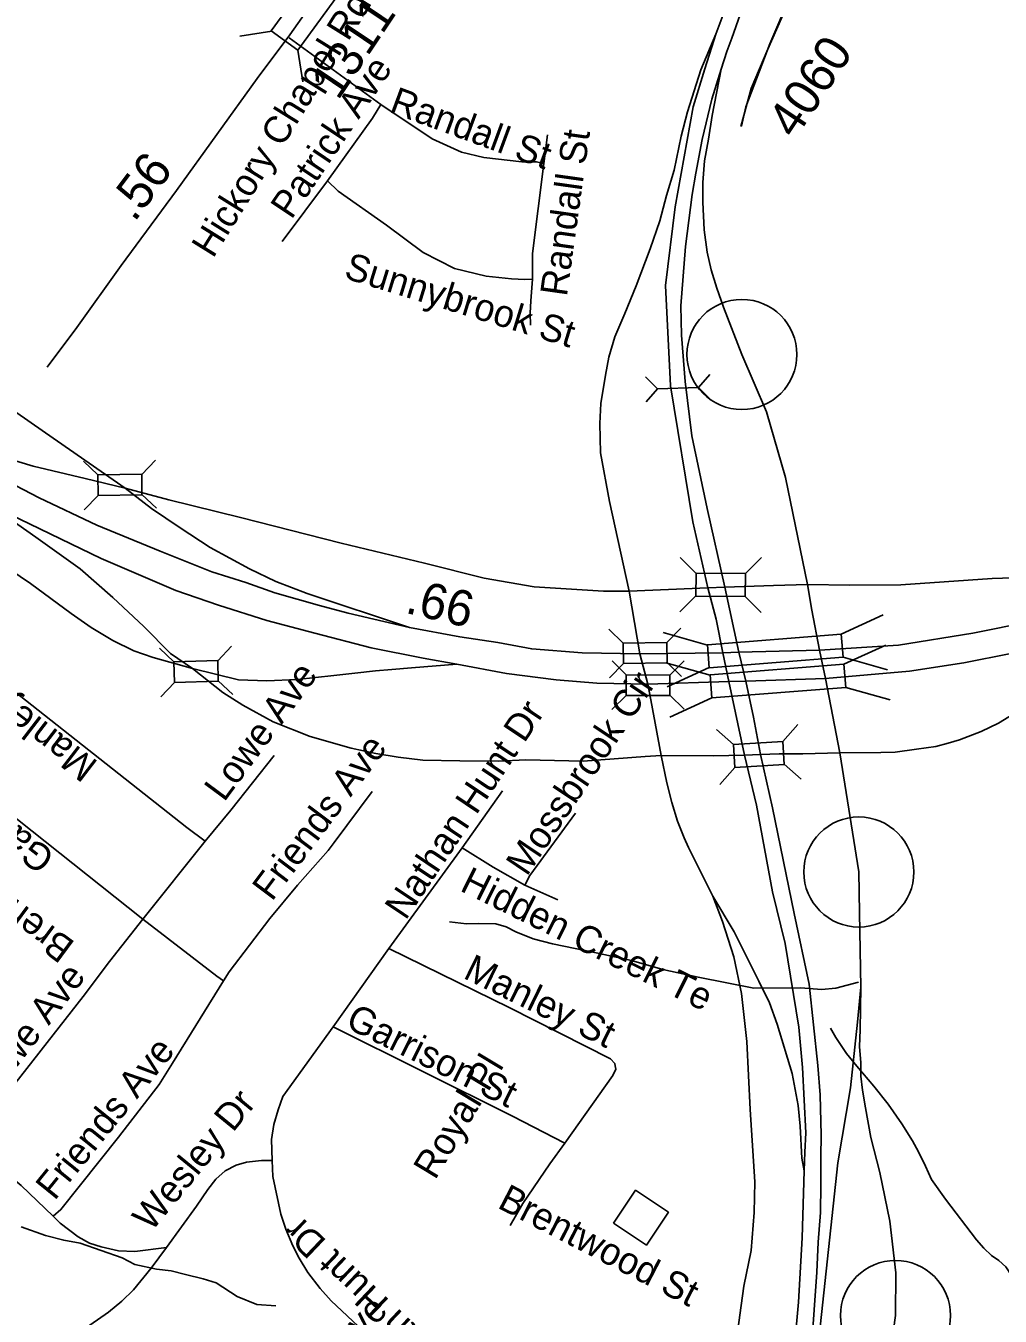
# Model space of a CAD drawing. Extents: x 1715610 to 1720914, y 798298 to 802505.
# Drawn here: x 1715831.7 to 1715906.1, y 799467.9 to 799566.4 of the extents above; entities that cross this region are included whole.
import ezdxf

# ---------------------------------------------------------------- set-up
doc = ezdxf.new("R2010")
doc.units = 0
doc.layers.add('Default', color=7, linetype='Continuous')
doc.layers.add('Prop DSN Text', color=7, linetype='Continuous')

msp = doc.modelspace()

# ---------------------------------------------------------------- linework, layer by layer
at = {"layer": 'Default'}
for p, q in [((1715850.468, 799566.005), (1715848.037, 799565.616)), ((1715851.808, 799565.488), (1715858.803, 799560.4)), ((1715852.461, 799564.561), (1715852.85, 799562.13)), ((1715871.232, 799555.909), (1715871.524, 799558.089)), ((1715851.259, 799549.959), (1715854.725, 799554.585)), ((1715878.993, 799539.62), (1715879.926, 799538.702)), ((1715883.907, 799539.793), (1715883.041, 799538.812)), ((1715879.06, 799537.72), (1715879.926, 799538.702)), ((1715883.041, 799538.812), (1715879.926, 799538.702)), ((1715883.974, 799537.894), (1715883.041, 799538.812)), ((1715836.102, 799533.189), (1715837.198, 799532.127)), ((1715840.54, 799532.172), (1715841.602, 799533.268)), ((1715836.16, 799529.469), (1715837.222, 799530.565)), ((1715840.564, 799530.646), (1715841.66, 799529.584)), ((1715882.858, 799524.611), (1715881.648, 799525.838)), ((1715887.859, 799525.827), (1715886.632, 799524.617)), ((1715877.748, 799523.249), (1715883.751, 799523.508)), ((1715878.562, 799518.468), (1715877.748, 799523.249)), ((1715883.751, 799523.508), (1715885.067, 799523.557)), ((1715882.846, 799522.888), (1715881.62, 799521.678)), ((1715887.83, 799521.627), (1715886.62, 799522.854)), ((1715897.143, 799521.445), (1715893.942, 799519.971)), ((1715876.196, 799520.359), (1715877.292, 799519.296)), ((1715880.635, 799519.342), (1715881.697, 799520.438)), ((1715883.732, 799519.137), (1715880.339, 799520.093)), ((1715841.893, 799518.905), (1715843.003, 799517.858)), ((1715846.344, 799517.947), (1715847.392, 799519.057)), ((1715878.562, 799518.468), (1715884.896, 799518.559)), ((1715879.176, 799516.165), (1715878.562, 799518.468)), ((1715884.896, 799518.559), (1715886.124, 799518.61)), ((1715886.124, 799518.61), (1715892.293, 799518.75)), ((1715892.752, 799516.578), (1715892.293, 799518.75)), ((1715897.348, 799519.146), (1715894.146, 799517.672)), ((1715876.255, 799516.639), (1715877.317, 799517.735)), ((1715876.445, 799517.943), (1715877.523, 799516.862)), ((1715883.937, 799516.837), (1715880.544, 799517.793)), ((1715880.659, 799517.816), (1715881.755, 799516.754)), ((1715883.867, 799517.419), (1715880.665, 799515.945)), ((1715880.865, 799516.849), (1715881.947, 799517.926)), ((1715897.472, 799517.258), (1715894.08, 799518.214)), ((1715846.388, 799516.422), (1715847.498, 799515.374)), ((1715879.176, 799516.165), (1715885.36, 799516.353)), ((1715885.36, 799516.353), (1715886.667, 799516.389)), ((1715886.667, 799516.389), (1715892.752, 799516.578)), ((1715893.84, 799510.912), (1715892.752, 799516.578)), ((1715842, 799515.187), (1715843.048, 799516.297)), ((1715897.677, 799514.959), (1715894.285, 799515.914)), ((1715876.439, 799514.223), (1715877.52, 799515.301)), ((1715880.863, 799515.322), (1715881.94, 799514.241)), ((1715884.072, 799515.119), (1715880.87, 799513.646)), ((1715884.42, 799512.689), (1715885.712, 799511.549)), ((1715889.479, 799511.775), (1715890.62, 799513.067)), ((1715886.546, 799510.747), (1715887.791, 799510.779)), ((1715884.682, 799508.497), (1715885.822, 799509.789)), ((1715889.587, 799510.056), (1715890.879, 799508.915)), ((1715865.004, 799503.654), (1715868.089, 799508.004)), ((1715840.628, 799498.226), (1715845.396, 799504.179)), ((1715859.4, 799495.968), (1715865.004, 799503.654)), ((1715869.778, 799500.808), (1715872.3, 799499.69)), ((1715855.167, 799490.013), (1715859.4, 799495.968)), ((1715842.902, 799487.227), (1715846.793, 799493.508)), ((1715827.351, 799481.202), (1715836.084, 799492.31))]:
    msp.add_line(p, q, dxfattribs=at)
for points in [[(1715908.102, 799614.717), (1715907.271, 799610.889), (1715905.198, 799604.268), (1715904.994, 799603.62), (1715904.04, 799601.317), (1715902.161, 799597.572), (1715899.932, 799593.671), (1715899.167, 799592.528), (1715894.285, 799584.709), (1715890.446, 799578.478), (1715889.001, 799575.973), (1715887.671, 799573.618), (1715885.976, 799570.084), (1715884.367, 799565.774)], [(1715884.787, 799563.107), (1715885.207, 799564.462), (1715885.603, 799565.467), (1715886.233, 799567.269), (1715886.792, 799568.661), (1715888.292, 799572.093), (1715889.794, 799575.073), (1715892.902, 799580.258), (1715895.83, 799584.985), (1715897.414, 799587.534), (1715899.04, 799589.964)], [(1715886.27, 799558.737), (1715887.067, 799561.639), (1715888.335, 799564.635), (1715891.184, 799571.119), (1715892.101, 799573.116), (1715893.435, 799575.55), (1715896.378, 799580.702), (1715900.215, 799586.686), (1715900.673, 799588.221), (1715900.666, 799588.736), (1715900.168, 799589.253), (1715899.656, 799589.595), (1715898.865, 799589.945)], [(1715900.51, 799589.045), (1715900.562, 799588.587), (1715900.605, 799587.776), (1715900.409, 799587.19), (1715899.249, 799585.165), (1715896.689, 799581.243), (1715895.009, 799578.588), (1715892.779, 799574.623), (1715890.081, 799568.741), (1715888.482, 799565.039), (1715886.663, 799560.229), (1715886.33, 799558.758)], [(1715853.269, 799567.849), (1715852.765, 799567.017), (1715851.859, 799565.713), (1715849.359, 799562.382), (1715843.207, 799553.85), (1715838.973, 799548.127), (1715835.584, 799543.386), (1715833.334, 799540.345)], [(1715877.748, 799523.249), (1715876.264, 799530.098), (1715875.577, 799533.817), (1715875.526, 799536.052), (1715875.589, 799537.583), (1715875.957, 799539.744), (1715876.208, 799541.111), (1715876.67, 799542.669), (1715877.41, 799544.455), (1715878.285, 799546.567), (1715879.354, 799549.381), (1715880.098, 799551.53), (1715880.591, 799553.446), (1715881.178, 799555.381), (1715881.712, 799557.988), (1715882.214, 799559.836), (1715883.227, 799563.045), (1715884.367, 799565.774)], [(1715884.367, 799565.774), (1715884.209, 799565.289), (1715883.521, 799563.12), (1715882.643, 799560.222), (1715881.268, 799552.59), (1715880.529, 799546.601), (1715880.91, 799538.937), (1715882.603, 799528.559), (1715883.751, 799523.508)], [(1715885.067, 799523.557), (1715883.699, 799529.573), (1715882.526, 799535.111), (1715882.037, 799539.264), (1715881.747, 799542.795), (1715881.71, 799545.039), (1715882.041, 799549.577), (1715882.56, 799553.53), (1715882.847, 799555.176), (1715883.33, 799557.738), (1715884.076, 799560.813), (1715884.787, 799563.107)], [(1715891.357, 799523.768), (1715889.685, 799531.925), (1715888.237, 799536.945), (1715886.36, 799541.325), (1715884.954, 799544.929), (1715884.442, 799546.374), (1715884.017, 799547.795), (1715883.71, 799549.136), (1715883.476, 799550.842), (1715883.369, 799552.944), (1715883.383, 799554.447), (1715883.515, 799556.104), (1715883.803, 799557.75), (1715884.085, 799559.562), (1715884.787, 799563.107)], [(1715854.725, 799554.585), (1715858.16, 799559.369), (1715858.803, 799560.4)], [(1715858.803, 799560.4), (1715862.714, 799557.796), (1715864.945, 799556.777), (1715866.671, 799556.358), (1715869.56, 799556.018), (1715870.668, 799556.019), (1715871.232, 799555.909)], [(1715870.363, 799547.079), (1715870.378, 799549.029), (1715871.232, 799555.909)], [(1715854.725, 799554.585), (1715855.531, 799553.777), (1715859.24, 799551.19), (1715862.023, 799549.118), (1715864.424, 799547.874), (1715866.849, 799547.307), (1715868.765, 799547.091), (1715869.792, 799547.036), (1715870.363, 799547.079)], [(1715870.219, 799543.554), (1715870.184, 799544.48), (1715870.241, 799545.423), (1715870.363, 799547.079)], [(1715817.157, 799546.787), (1715824.159, 799541.638), (1715833.186, 799535.34), (1715839.274, 799531.106)], [(1715815.444, 799541.477), (1715819.622, 799538.334), (1715821.817, 799536.748), (1715823.784, 799535.432), (1715826.568, 799533.685), (1715829.66, 799531.964), (1715832.726, 799530.378), (1715837.111, 799528.286), (1715841.958, 799526.322), (1715845.895, 799524.734), (1715848.493, 799523.926), (1715850.694, 799523.121), (1715854.121, 799522.156), (1715856.304, 799521.581), (1715860.976, 799520.492)], [(1715821.817, 799536.748), (1715827.846, 799534.127), (1715832.255, 799532.8), (1715836.231, 799531.848), (1715839.274, 799531.106)], [(1715813.674, 799533.943), (1715818.694, 799531.326), (1715821.994, 799529.588), (1715823.262, 799529.003), (1715824.999, 799528.218), (1715827.938, 799526.609), (1715832.053, 799523.854), (1715835.165, 799521.563), (1715836.686, 799520.476), (1715838.35, 799519.499), (1715839.936, 799518.711), (1715841.427, 799518.19), (1715844.411, 799517.352)], [(1715839.274, 799531.106), (1715842.602, 799530.216), (1715848.074, 799528.886), (1715855.764, 799526.93), (1715862.127, 799525.385), (1715866.682, 799524.258), (1715870.505, 799523.583), (1715875.79, 799523.252), (1715877.748, 799523.249)], [(1715839.274, 799531.106), (1715841.287, 799529.564), (1715843.471, 799528.102), (1715845.78, 799526.596), (1715848.765, 799524.959), (1715850.792, 799523.993), (1715853.183, 799523.075), (1715860.976, 799520.492)], [(1715828.574, 799530.109), (1715832.47, 799527.385), (1715835.848, 799524.967), (1715838.341, 799522.772), (1715840.704, 799520.57), (1715842.742, 799518.496), (1715844.411, 799517.352)], [(1715828.574, 799530.109), (1715830.439, 799529.134), (1715837.438, 799525.738), (1715843.137, 799523.319), (1715846.402, 799522.197), (1715850.103, 799521.02), (1715853.764, 799520.048), (1715858.057, 799518.918), (1715862.031, 799518.149), (1715864.607, 799517.679)], [(1715891.357, 799523.768), (1715894.606, 799523.709), (1715898.493, 799523.733), (1715901.79, 799523.961), (1715905.47, 799524.229), (1715911.016, 799524.405), (1715915.338, 799524.48), (1715918.937, 799524.876), (1715922.285, 799525.387)], [(1715892.293, 799518.75), (1715898.302, 799519.127), (1715903.977, 799520.048), (1715908.426, 799520.93), (1715912.342, 799521.913), (1715916.1, 799523.174), (1715922.285, 799525.387)], [(1715883.751, 799523.508), (1715884.385, 799521.118), (1715884.896, 799518.559)], [(1715885.067, 799523.557), (1715888.759, 799523.695), (1715891.357, 799523.768)], [(1715886.124, 799518.61), (1715885.067, 799523.557)], [(1715892.293, 799518.75), (1715891.7, 799521.801), (1715891.357, 799523.768)], [(1715892.752, 799516.578), (1715899.144, 799517.159), (1715903.29, 799517.782), (1715906.899, 799518.498), (1715911.475, 799519.566), (1715913.119, 799519.932), (1715918.844, 799521.764), (1715920.265, 799522.194)], [(1715893.84, 799510.912), (1715896.963, 799510.94), (1715898.053, 799510.977), (1715899.691, 799511.207), (1715901.162, 799511.395), (1715902.107, 799511.662), (1715902.975, 799511.914), (1715904.618, 799512.54), (1715905.955, 799513.183), (1715907.391, 799514.074), (1715909.811, 799515.602), (1715912.335, 799517.21), (1715914.709, 799518.668), (1715917.326, 799520.264), (1715920.265, 799522.194)], [(1715824.167, 799520.842), (1715843.978, 799505.223), (1715845.396, 799504.179)], [(1715860.976, 799520.492), (1715864.833, 799519.771), (1715867.724, 799519.342), (1715870.316, 799518.848), (1715874.158, 799518.543), (1715878.562, 799518.468)], [(1715884.896, 799518.559), (1715885.36, 799516.353)], [(1715886.667, 799516.389), (1715886.124, 799518.61)], [(1715844.411, 799517.352), (1715847.929, 799516.498), (1715850.095, 799516.399), (1715852.414, 799516.524), (1715855.219, 799516.82), (1715856.821, 799516.989), (1715858.381, 799517.187), (1715859.626, 799517.286), (1715861.129, 799517.398), (1715864.607, 799517.679)], [(1715844.411, 799517.352), (1715846.725, 799515.532), (1715848.25, 799514.552), (1715850.584, 799513.273), (1715853.393, 799512.16), (1715856.52, 799511.28), (1715858.418, 799510.858), (1715860.112, 799510.587), (1715862.004, 799510.348), (1715864.814, 799510.315), (1715867.795, 799510.291), (1715869.867, 799510.383), (1715874.243, 799510.267), (1715878.972, 799510.643), (1715880.196, 799510.716)], [(1715864.607, 799517.679), (1715868.391, 799516.977), (1715872.174, 799516.498), (1715875.277, 799516.228), (1715879.176, 799516.165)], [(1715885.36, 799516.353), (1715886.546, 799510.747)], [(1715887.791, 799510.779), (1715887.25, 799513.626), (1715886.667, 799516.389)], [(1715880.196, 799510.716), (1715879.405, 799514.957), (1715879.176, 799516.165)], [(1715819.473, 799514.928), (1715820.242, 799514.22), (1715828.911, 799507.518), (1715840.628, 799498.226)], [(1715845.396, 799504.179), (1715847.357, 799506.547), (1715850.663, 799510.717)], [(1715880.196, 799510.716), (1715884.171, 799510.689), (1715886.546, 799510.747)], [(1715884.141, 799499.966), (1715882.273, 799503.697), (1715881.953, 799504.439), (1715881.431, 799505.702), (1715881.01, 799507.128), (1715880.636, 799508.619), (1715880.196, 799510.716)], [(1715886.546, 799510.747), (1715887.464, 799506.924), (1715888.687, 799500.305), (1715889.674, 799496.358), (1715890.709, 799489.975), (1715890.983, 799486.896), (1715891.247, 799481.919), (1715891.165, 799480.437), (1715891.107, 799479.013)], [(1715887.791, 799510.779), (1715889.203, 799510.843), (1715891.022, 799510.841), (1715893.84, 799510.912)], [(1715891.466, 799462.649), (1715892.077, 799471.28), (1715892.177, 799473.558), (1715892.355, 799475.826), (1715892.388, 799477.939), (1715892.377, 799480.08), (1715892.42, 799481.732), (1715892.327, 799484.821), (1715892.147, 799487.042), (1715891.497, 799493.264), (1715890.354, 799498.654), (1715888.684, 799506.71), (1715887.791, 799510.779)], [(1715893.84, 799510.912), (1715895.283, 799501.82), (1715895.346, 799498.707), (1715895.437, 799493.019)], [(1715846.793, 799493.508), (1715847.226, 799494.209), (1715850.321, 799498.259), (1715852.423, 799500.814), (1715854.764, 799503.451), (1715855.242, 799504.06), (1715858.128, 799507.952)], [(1715869.778, 799500.808), (1715870.161, 799501.547), (1715873.659, 799506.301)], [(1715865.004, 799503.654), (1715867.362, 799502.196), (1715869.778, 799500.808)], [(1715885.931, 799465.951), (1715886.498, 799470.203), (1715887.062, 799472.924), (1715887.29, 799475.837), (1715887.358, 799478.163), (1715886.995, 799483.689), (1715886.74, 799488.872), (1715886.322, 799492.554), (1715885.744, 799495.343), (1715884.889, 799498.05), (1715884.141, 799499.966)], [(1715891.107, 799479.013), (1715890.934, 799479.98), (1715890.801, 799482.412), (1715890.659, 799483.984), (1715890.189, 799486.45), (1715889.051, 799490.205), (1715888.463, 799491.83), (1715887.646, 799493.497), (1715886.688, 799495.411), (1715885.777, 799497.242), (1715884.141, 799499.966)], [(1715836.084, 799492.31), (1715838.091, 799494.981), (1715840.628, 799498.226)], [(1715840.628, 799498.226), (1715846.265, 799493.861), (1715846.793, 799493.508)], [(1715895.252, 799493.398), (1715893.521, 799492.946), (1715892.445, 799492.838), (1715890.853, 799492.977), (1715887.258, 799492.958), (1715883.032, 799493.79), (1715880.32, 799494.373), (1715877.94, 799495.054), (1715875.23, 799495.639), (1715871.908, 799496.327), (1715870.427, 799496.707), (1715869.107, 799497.242), (1715868.375, 799497.635), (1715867.581, 799497.863), (1715866.289, 799497.899), (1715865.323, 799497.875), (1715864.046, 799498.01)], [(1715872.854, 799481.123), (1715876.512, 799486.29), (1715876.74, 799486.773), (1715876.686, 799487.022), (1715876.647, 799487.211), (1715876.318, 799487.569), (1715868.587, 799491.474), (1715859.4, 799495.968)], [(1715890.929, 799456.896), (1715891.647, 799461.7), (1715891.908, 799463.889), (1715892.266, 799466.382), (1715893.685, 799479.619), (1715894.637, 799485.356), (1715895.176, 799490.35), (1715895.437, 799493.019)], [(1715896.919, 799460.107), (1715897.563, 799464.334), (1715898.084, 799467.966), (1715898.109, 799471.213), (1715897.659, 799475.177), (1715896.878, 799478.884), (1715896.205, 799481.564), (1715895.806, 799483.821), (1715895.578, 799485.176), (1715895.429, 799486.244), (1715895.431, 799487.264), (1715895.343, 799488.5), (1715895.388, 799489.779), (1715895.437, 799493.019)], [(1715850.961, 799483.665), (1715851.326, 799484.684), (1715855.167, 799490.013)], [(1715855.167, 799490.013), (1715868.84, 799483.191), (1715872.854, 799481.123)], [(1715893.124, 799489.898), (1715893.538, 799489.191), (1715894.333, 799487.965), (1715895.142, 799486.989), (1715896.43, 799485.48), (1715897.536, 799484.09), (1715898.57, 799482.595), (1715899.375, 799481.306), (1715899.849, 799480.457), (1715900.368, 799479.364), (1715900.838, 799478.357), (1715901.908, 799476.836), (1715904.274, 799473.744), (1715904.834, 799473.098), (1715905.406, 799472.549), (1715905.984, 799472.157), (1715906.509, 799471.693), (1715906.948, 799471.023), (1715907.858, 799469.346)], [(1715833.794, 799475.559), (1715834.371, 799476.049), (1715838.782, 799481.583), (1715841.879, 799485.595), (1715842.902, 799487.227)], [(1715850.507, 799479.788), (1715850.447, 799481.398), (1715850.624, 799482.536), (1715850.961, 799483.665)], [(1715827.351, 799481.202), (1715831.34, 799477.895), (1715833.794, 799475.559)], [(1715868.658, 799474.843), (1715869.638, 799476.523), (1715871.701, 799479.532), (1715872.854, 799481.123)], [(1715842.442, 799473.156), (1715844.725, 799476.3), (1715845.591, 799477.595), (1715846.192, 799478.367), (1715846.911, 799479.011), (1715847.763, 799479.432), (1715848.546, 799479.671), (1715849.695, 799479.794), (1715850.507, 799479.788)], [(1715857.476, 799466.768), (1715855.014, 799469.083), (1715854.177, 799470.03), (1715853.227, 799471.248), (1715852.552, 799472.344), (1715852.089, 799473.272), (1715851.554, 799474.546), (1715851.167, 799475.712), (1715850.547, 799478.564), (1715850.507, 799479.788)], [(1715891.107, 799479.013), (1715890.947, 799473.89), (1715890.674, 799468.99), (1715890.528, 799467.303), (1715890.123, 799463.34)], [(1715833.794, 799475.559), (1715834.32, 799475.02), (1715835.694, 799473.963), (1715836.563, 799473.483), (1715837.454, 799473.197), (1715838.775, 799472.892), (1715840.027, 799472.862), (1715842.442, 799473.156)], [(1715850.778, 799468.712), (1715849.319, 799468.814), (1715847.828, 799469.409), (1715846.222, 799470.452), (1715845.225, 799470.768), (1715843.878, 799471.108), (1715842.794, 799471.373), (1715841.674, 799471.508), (1715840.01, 799471.851), (1715839.04, 799472.358), (1715835.854, 799473.479), (1715834.59, 799473.711), (1715833.207, 799474.076), (1715831.331, 799474.725)], [(1715810.84, 799458.978), (1715811.375, 799458.677), (1715811.703, 799458.676), (1715813.16, 799459.261), (1715813.813, 799459.416), (1715814.389, 799459.476), (1715820.811, 799459.588), (1715822.649, 799459.8), (1715825.153, 799460.391), (1715827.649, 799461.275), (1715829.338, 799462.108), (1715830.773, 799462.976), (1715832.075, 799463.904), (1715834.817, 799466.011), (1715838.01, 799468.216), (1715839.014, 799469.048), (1715839.921, 799469.933), (1715841.27, 799471.569), (1715842.442, 799473.156)]]:
    msp.add_lwpolyline(points, dxfattribs=at)
for points in [[(1715855.634, 799568.92), (1715852.471, 799564.554), (1715850.431, 799566.031), (1715853.594, 799570.398)], [(1715837.198, 799532.127), (1715840.54, 799532.179), (1715840.564, 799530.618), (1715837.222, 799530.565)], [(1715886.62, 799522.854), (1715882.846, 799522.88), (1715882.858, 799524.642), (1715886.632, 799524.617)], [(1715877.292, 799519.296), (1715880.634, 799519.349), (1715880.659, 799517.788), (1715877.317, 799517.735)], [(1715894.08, 799518.214), (1715883.868, 799517.411), (1715883.729, 799519.169), (1715893.942, 799519.971)], [(1715843.003, 799517.858), (1715846.344, 799517.955), (1715846.389, 799516.394), (1715843.048, 799516.297)], [(1715894.285, 799515.914), (1715884.072, 799515.111), (1715883.934, 799516.869), (1715894.146, 799517.672)], [(1715877.523, 799516.862), (1715880.865, 799516.856), (1715880.863, 799515.295), (1715877.52, 799515.301)], [(1715885.712, 799511.549), (1715889.479, 799511.784), (1715889.589, 799510.024), (1715885.822, 799509.789)], [(1715876.556, 799475.019), (1715878.237, 799477.531), (1715880.751, 799475.848), (1715879.07, 799473.336)]]:
    msp.add_lwpolyline(points, close=True, dxfattribs=at)
at = {"layer": 'Prop DSN Text'}
for centre in [(1715886.36, 799541.325), (1715895.283, 799501.82), (1715898.084, 799467.966)]:
    msp.add_circle(centre, 4.2, dxfattribs=at)

# ---------------------------------------------------------------- texts
at = {"layer": 'Default'}
for s, height, rotation, p in [('Hickory Chapel Rd', 2.06625, 58.10757, (1715845.989, 799548.6)), ('1311', 2.7188, 56.20506, (1715855.525, 799560.653)), ('4060', 2.7188, 56.20506, (1715890.419, 799557.693)), ('Patrick Ave', 2.06625, 56.20506, (1715851.973, 799551.563)), ('Randall St', 2.0663, 339.73336, (1715859.36, 799559.853)), ('Randall St', 2.0663, 82.01409, (1715872.993, 799545.696)), ('.56', 2.7188, 53.23332, (1715839.979, 799551.362)), ('Sunnybrook St', 2.06625, 342.87848, (1715855.901, 799547.173)), ('.66', 2.7188, 346.55557, (1715860.576, 799521.62)), ('Manley St', 2.0663, 142.44769, (1715837.297, 799510.192)), ('Lowe Ave', 2.0663, 53.49878, (1715846.833, 799507.105)), ('Mossbrook Cir', 2.06625, 56.20506, (1715869.939, 799501.423)), ('Nathan Hunt Dr', 2.06625, 56.20506, (1715860.688, 799498.071)), ('Garrison St', 2.06625, 141.90541, (1715834.04, 799503.173)), ('Friends Ave', 2.06625, 53.03093, (1715850.482, 799499.517)), ('Brentwood St', 2.06625, 143.52283, (1715835.538, 799496.416)), ('Hidden Creek Te', 2.06625, 333.64208, (1715864.751, 799500.43)), ('Lowe Ave', 2.0663, 52.45816, (1715828.953, 799484.215)), ('Manley St', 2.0663, 333.90828, (1715864.994, 799493.758)), ('Garrison St', 2.06625, 333.64208, (1715856.008, 799489.999)), ('Friends Ave', 2.06625, 51.03779, (1715833.893, 799476.679)), ('Royal Pl', 2.0663, 58.95288, (1715862.939, 799478.252)), ('Wesley Dr', 2.0663, 50.67357, (1715841.276, 799474.287)), ('Brentwood St', 2.06625, 332.62893, (1715867.618, 799476.228)), ('Nathan Hunt Dr', 2.06625, 136.5008, (1715866.537, 799462.442)), ('E Kearns Ave', 2.06625, 45.31337, (1715847.551, 799456.232))]:
    msp.add_text(s, height=height, rotation=rotation, dxfattribs=at).set_placement(p)

doc.saveas('drawing.dxf')
